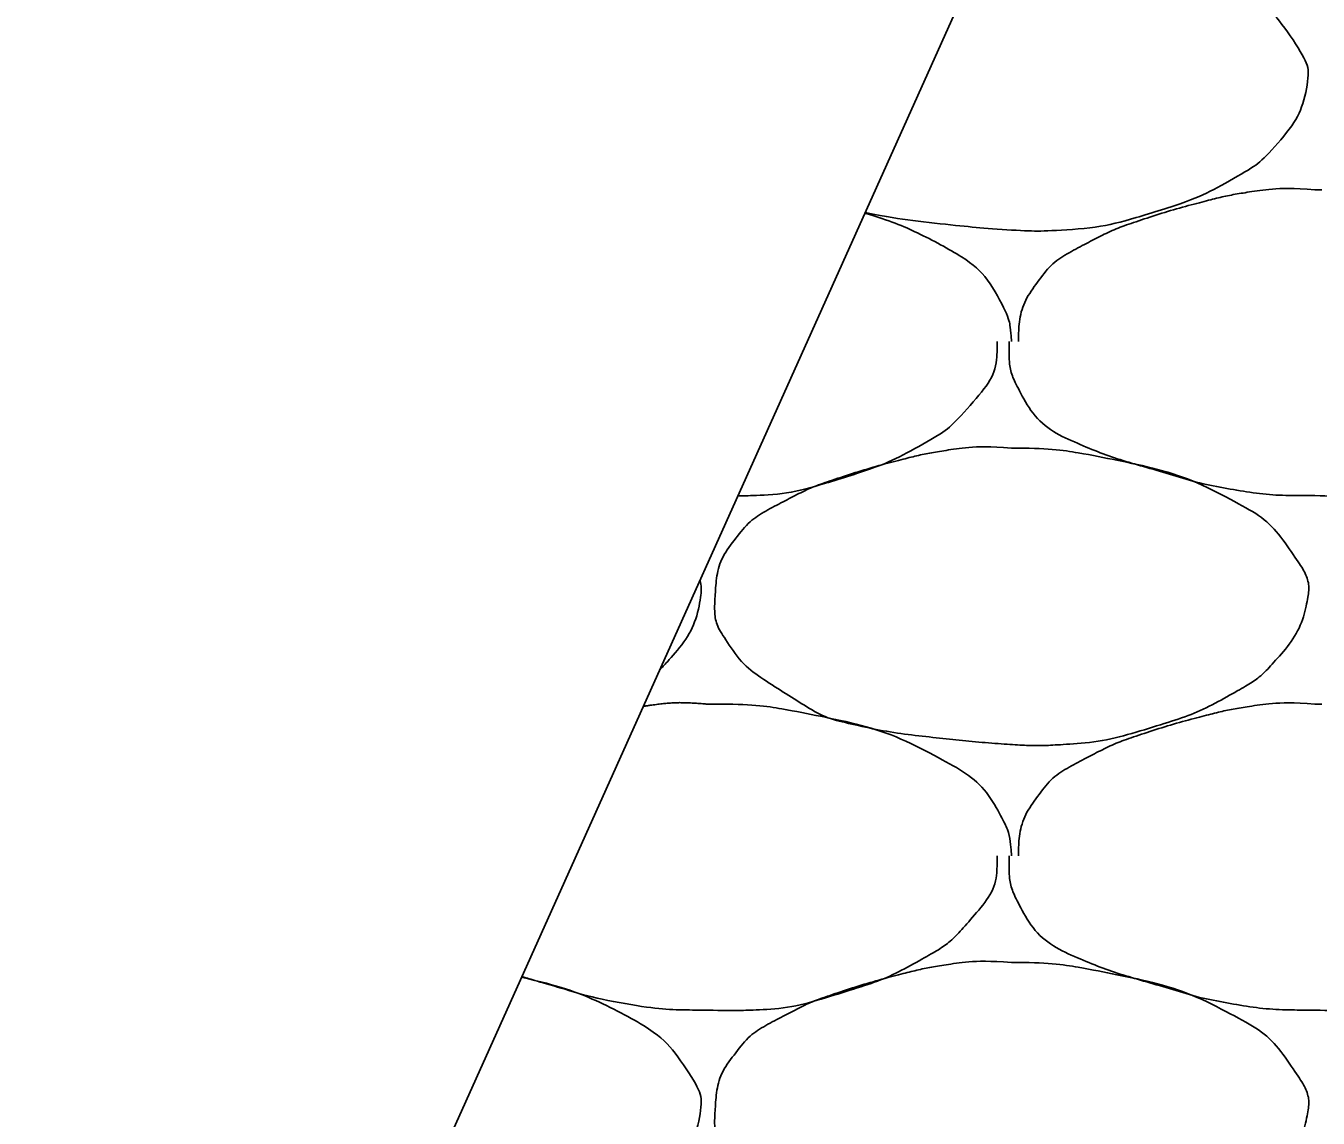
# Model space of a CAD drawing. Extents: x 1373719 to 1374161, y 379835 to 380167.
# Drawn here: x 1373983.114 to 1373984.096, y 379974.694 to 379975.524 of the extents above; entities that cross this region are included whole.
import ezdxf

# ---------------------------------------------------------------- set-up
doc = ezdxf.new("R2010")
doc.units = 0
doc.layers.add('Aggregate Base Course', color=7, linetype='Continuous')
doc.layers.add('SIGNATURE', color=7, linetype='Continuous')

msp = doc.modelspace()

# ---------------------------------------------------------------- linework, layer by layer
at = {"layer": 'Aggregate Base Course'}
for points, degree in [([(1373983.86262, 379975.59347), (1373983.88898, 379975.59383), (1373983.91544, 379975.58986), (1373983.97404, 379975.57789), (1373984.00373, 379975.56808), (1373984.05355, 379975.54139), (1373984.06719, 379975.52692), (1373984.08611, 379975.49852), (1373984.08917, 379975.4887), (1373984.08458, 379975.46317), (1373984.07577, 379975.44638), (1373984.05399, 379975.42205), (1373984.04566, 379975.41569), (1373984.01728, 379975.39956), (1373983.9994, 379975.39092), (1373983.95407, 379975.3766), (1373983.92855, 379975.37011), (1373983.88904, 379975.36765), (1373983.87578, 379975.36759), (1373983.84279, 379975.36979), (1373983.82301, 379975.3717), (1373983.78585, 379975.37577), (1373983.76867, 379975.37834), (1373983.75153, 379975.38182)], 3), ([(1373983.86802, 379975.28387), (1373983.86804, 379975.28447), (1373983.86801, 379975.28507), (1373983.86802, 379975.28567), (1373983.86835, 379975.30085), (1373983.87263, 379975.31542), (1373983.88242, 379975.32887), (1373983.89233, 379975.34249), (1373983.90459, 379975.35046), (1373983.91842, 379975.35767), (1373983.93026, 379975.36385), (1373983.9419, 379975.36964), (1373983.95442, 379975.37387), (1373983.9723, 379975.37991), (1373983.99015, 379975.38531), (1373984.00842, 379975.39007), (1373984.01974, 379975.39302), (1373984.03106, 379975.39546), (1373984.04262, 379975.39727), (1373984.05929, 379975.39988), (1373984.07632, 379975.40051), (1373984.09302, 379975.39907)], 3), ([(1373984.09302, 379975.39907), (1373984.09482, 379975.39897), (1373984.09662, 379975.39918), (1373984.09842, 379975.39907)], 2), ([(1373983.75134, 379975.38139), (1373983.77082, 379975.37547), (1373983.78968, 379975.36782), (1373983.82855, 379975.34699), (1373983.84446, 379975.33307), (1373983.86014, 379975.30389), (1373983.86189, 379975.29496), (1373983.86267, 379975.28507), (1373983.86274, 379975.28446), (1373983.86262, 379975.28387)], 3), ([(1373983.85182, 379975.28387), (1373983.85187, 379975.28207), (1373983.85188, 379975.28027), (1373983.85116, 379975.26022), (1373983.83958, 379975.24441), (1373983.81844, 379975.22068), (1373983.80986, 379975.21409), (1373983.78148, 379975.19796), (1373983.7636, 379975.18932), (1373983.71827, 379975.175), (1373983.69277, 379975.1679), (1373983.66257, 379975.16672), (1373983.65871, 379975.16661), (1373983.65485, 379975.16656)], 3), ([(1373984.09302, 379975.16687), (1373984.09062, 379975.16687), (1373984.08822, 379975.16687), (1373984.08582, 379975.16687), (1373984.06594, 379975.16687), (1373984.04614, 379975.16873), (1373984.02642, 379975.17227), (1373984.00539, 379975.17605), (1373983.98533, 379975.18247), (1373983.96488, 379975.18835), (1373983.94721, 379975.19342), (1373983.93014, 379975.19911), (1373983.91302, 379975.20647), (1373983.89397, 379975.21466), (1373983.8781, 379975.22846), (1373983.86802, 379975.24787), (1373983.86284, 379975.25785), (1373983.86082, 379975.26799), (1373983.86082, 379975.27847), (1373983.86082, 379975.28027), (1373983.86082, 379975.28207), (1373983.86082, 379975.28387)], 3), ([(1373984.31262, 379975.28387), (1373984.31267, 379975.28207), (1373984.31268, 379975.28027), (1373984.31262, 379975.27847), (1373984.31196, 379975.26022), (1373984.30038, 379975.24441), (1373984.28742, 379975.22987), (1373984.27924, 379975.22068), (1373984.27066, 379975.21409), (1373984.26042, 379975.20827), (1373984.24228, 379975.19796), (1373984.2244, 379975.18932), (1373984.20462, 379975.18307), (1373984.17907, 379975.175), (1373984.15357, 379975.1679), (1373984.12722, 379975.16687), (1373984.11582, 379975.16642), (1373984.10441, 379975.16636), (1373984.09302, 379975.16687)], 3), ([(1373983.86262, 379975.20287), (1373983.88898, 379975.20323), (1373983.91544, 379975.19926), (1373983.94182, 379975.19387), (1373983.97404, 379975.18729), (1373984.00373, 379975.17748), (1373984.03362, 379975.16147), (1373984.05355, 379975.15079), (1373984.06719, 379975.13632), (1373984.08042, 379975.11647), (1373984.08611, 379975.10792), (1373984.08917, 379975.0981), (1373984.08762, 379975.08947), (1373984.08458, 379975.07257), (1373984.07577, 379975.05578), (1373984.06242, 379975.04087), (1373984.05399, 379975.03145), (1373984.04566, 379975.02509), (1373984.03542, 379975.01927), (1373984.01728, 379975.00896), (1373983.9994, 379975.00032), (1373983.97962, 379974.99407), (1373983.95407, 379974.986), (1373983.92855, 379974.97951), (1373983.90222, 379974.97787), (1373983.88904, 379974.97705), (1373983.87578, 379974.97699), (1373983.86262, 379974.97787), (1373983.84279, 379974.97919), (1373983.82301, 379974.9811), (1373983.80322, 379974.98327), (1373983.78142, 379974.98566), (1373983.75992, 379974.98909), (1373983.73842, 379974.99407), (1373983.72077, 379974.99815), (1373983.70559, 379975.00759), (1373983.68982, 379975.01747), (1373983.67194, 379975.02867), (1373983.65742, 379975.03959), (1373983.64482, 379975.05887), (1373983.63834, 379975.06878), (1373983.63704, 379975.07939), (1373983.63762, 379975.08947), (1373983.63846, 379975.10407), (1373983.64153, 379975.11878), (1373983.65202, 379975.13267), (1373983.66264, 379975.14673), (1373983.67419, 379975.15426), (1373983.68802, 379975.16147), (1373983.69986, 379975.16765), (1373983.7115, 379975.17344), (1373983.72402, 379975.17767), (1373983.7419, 379975.18371), (1373983.75975, 379975.18911), (1373983.77802, 379975.19387), (1373983.78934, 379975.19682), (1373983.80066, 379975.19926), (1373983.81222, 379975.20107), (1373983.82889, 379975.20368), (1373983.84592, 379975.20431), (1373983.86262, 379975.20287)], 3), ([(1373983.62608, 379975.10248), (1373983.62725, 379975.09805), (1373983.62757, 379975.09362), (1373983.62378, 379975.07257), (1373983.61497, 379975.05578), (1373983.59962, 379975.03864), (1373983.59763, 379975.03658), (1373983.59561, 379975.03465)], 3), ([(1373983.58314, 379975.00687), (1373983.59939, 379975.00931), (1373983.61596, 379975.00987), (1373983.63222, 379975.00847)], 2), ([(1373983.63222, 379975.00847), (1373983.63402, 379975.00837), (1373983.63582, 379975.00858), (1373983.63762, 379975.00847)], 2), ([(1373983.63762, 379975.00847), (1373983.66398, 379975.00883), (1373983.69044, 379975.00486), (1373983.71682, 379974.99947), (1373983.74904, 379974.99289), (1373983.77873, 379974.98308), (1373983.80862, 379974.96707), (1373983.82855, 379974.95639), (1373983.84446, 379974.94247), (1373983.85542, 379974.92207), (1373983.86014, 379974.91329), (1373983.86189, 379974.90436), (1373983.86262, 379974.89507), (1373983.86267, 379974.89447), (1373983.86274, 379974.89386), (1373983.86262, 379974.89327)], 3), ([(1373983.86802, 379974.89327), (1373983.86804, 379974.89387), (1373983.86801, 379974.89447), (1373983.86802, 379974.89507), (1373983.86835, 379974.91025), (1373983.87263, 379974.92482), (1373983.88242, 379974.93827), (1373983.89233, 379974.95189), (1373983.90459, 379974.95986), (1373983.91842, 379974.96707), (1373983.93026, 379974.97325), (1373983.9419, 379974.97904), (1373983.95442, 379974.98327), (1373983.9723, 379974.98931), (1373983.99015, 379974.99471), (1373984.00842, 379974.99947), (1373984.01974, 379975.00242), (1373984.03106, 379975.00486), (1373984.04262, 379975.00667), (1373984.05929, 379975.00928), (1373984.07632, 379975.00991), (1373984.09302, 379975.00847)], 3), ([(1373984.09302, 379975.00847), (1373984.09482, 379975.00837), (1373984.09662, 379975.00858), (1373984.09842, 379975.00847)], 2), ([(1373983.85182, 379974.89327), (1373983.85187, 379974.89147), (1373983.85188, 379974.88967), (1373983.85182, 379974.88787), (1373983.85116, 379974.86962), (1373983.83958, 379974.85381), (1373983.82662, 379974.83927), (1373983.81844, 379974.83008), (1373983.80986, 379974.82349), (1373983.79962, 379974.81767), (1373983.78148, 379974.80736), (1373983.7636, 379974.79872), (1373983.74382, 379974.79247), (1373983.71827, 379974.7844), (1373983.69277, 379974.7773), (1373983.66642, 379974.77627), (1373983.65502, 379974.77582), (1373983.64361, 379974.77576), (1373983.63222, 379974.77627)], 3), ([(1373984.09302, 379974.77627), (1373984.09062, 379974.77627), (1373984.08822, 379974.77627), (1373984.08582, 379974.77627), (1373984.06594, 379974.77627), (1373984.04614, 379974.77813), (1373984.02642, 379974.78167), (1373984.00539, 379974.78545), (1373983.98533, 379974.79187), (1373983.96488, 379974.79775), (1373983.94721, 379974.80282), (1373983.93014, 379974.80851), (1373983.91302, 379974.81587), (1373983.89397, 379974.82406), (1373983.8781, 379974.83786), (1373983.86802, 379974.85727), (1373983.86284, 379974.86725), (1373983.86082, 379974.87739), (1373983.86082, 379974.88787), (1373983.86082, 379974.88967), (1373983.86082, 379974.89147), (1373983.86082, 379974.89327)], 3), ([(1373984.31262, 379974.89327), (1373984.31267, 379974.89147), (1373984.31268, 379974.88967), (1373984.31262, 379974.88787), (1373984.31196, 379974.86962), (1373984.30038, 379974.85381), (1373984.28742, 379974.83927), (1373984.27924, 379974.83008), (1373984.27066, 379974.82349), (1373984.26042, 379974.81767), (1373984.24228, 379974.80736), (1373984.2244, 379974.79872), (1373984.20462, 379974.79247), (1373984.17907, 379974.7844), (1373984.15357, 379974.7773), (1373984.12722, 379974.77627), (1373984.11582, 379974.77582), (1373984.10441, 379974.77576), (1373984.09302, 379974.77627)], 3), ([(1373983.86262, 379974.81227), (1373983.88898, 379974.81263), (1373983.91544, 379974.80866), (1373983.94182, 379974.80327), (1373983.97404, 379974.79669), (1373984.00373, 379974.78688), (1373984.03362, 379974.77087), (1373984.05355, 379974.76019), (1373984.06719, 379974.74572), (1373984.08042, 379974.72587), (1373984.08611, 379974.71732), (1373984.08917, 379974.7075), (1373984.08762, 379974.69887), (1373984.08458, 379974.68197), (1373984.07577, 379974.66518), (1373984.06242, 379974.65027), (1373984.05399, 379974.64085), (1373984.04566, 379974.63449), (1373984.03542, 379974.62867), (1373984.01728, 379974.61836), (1373983.9994, 379974.60972), (1373983.97962, 379974.60347), (1373983.95407, 379974.5954), (1373983.92855, 379974.58891), (1373983.90222, 379974.58727), (1373983.88904, 379974.58645), (1373983.87578, 379974.58639), (1373983.86262, 379974.58727), (1373983.84279, 379974.58859), (1373983.82301, 379974.5905), (1373983.80322, 379974.59267), (1373983.78142, 379974.59506), (1373983.75992, 379974.59849), (1373983.73842, 379974.60347), (1373983.72077, 379974.60755), (1373983.70559, 379974.61699), (1373983.68982, 379974.62687), (1373983.67194, 379974.63807), (1373983.65742, 379974.64899), (1373983.64482, 379974.66827), (1373983.63834, 379974.67818), (1373983.63704, 379974.68879), (1373983.63762, 379974.69887), (1373983.63846, 379974.71347), (1373983.64153, 379974.72818), (1373983.65202, 379974.74207), (1373983.66264, 379974.75613), (1373983.67419, 379974.76366), (1373983.68802, 379974.77087), (1373983.69986, 379974.77705), (1373983.7115, 379974.78284), (1373983.72402, 379974.78707), (1373983.7419, 379974.79311), (1373983.75975, 379974.79851), (1373983.77802, 379974.80327), (1373983.78934, 379974.80622), (1373983.80066, 379974.80866), (1373983.81222, 379974.81047), (1373983.82889, 379974.81308), (1373983.84592, 379974.81371), (1373983.86262, 379974.81227)], 3), ([(1373983.49075, 379974.80116), (1373983.51927, 379974.79464), (1373983.54596, 379974.78526), (1373983.59275, 379974.76019), (1373983.60639, 379974.74572), (1373983.62531, 379974.71732), (1373983.62837, 379974.7075), (1373983.62378, 379974.68197), (1373983.61497, 379974.66518), (1373983.59319, 379974.64085), (1373983.58486, 379974.63449), (1373983.55648, 379974.61836), (1373983.5386, 379974.60972), (1373983.49327, 379974.5954), (1373983.46775, 379974.58891), (1373983.42824, 379974.58645), (1373983.41498, 379974.58639), (1373983.39951, 379974.58742), (1373983.39721, 379974.58758), (1373983.39491, 379974.58775)], 3), ([(1373983.63222, 379974.77627), (1373983.62982, 379974.77627), (1373983.62742, 379974.77627), (1373983.60514, 379974.77627), (1373983.58534, 379974.77813), (1373983.54459, 379974.78545), (1373983.52453, 379974.79187), (1373983.49968, 379974.79901), (1373983.49531, 379974.80031), (1373983.49098, 379974.80167)], 3)]:
    msp.add_open_spline(points, degree=degree, dxfattribs=at)
at = {"layer": 'SIGNATURE'}
msp.add_lwpolyline([(1373983.95481, 379975.83445), (1373984.85481, 379975.79845), (1373984.46923, 379976.18404), (1373984.85481, 379976.16861), (1373987.01963, 379975.44701), (1373992.0048, 379973.78529), (1373983.11437, 379973.9631), (1373983.95481, 379975.83445)], dxfattribs=at)

doc.saveas('drawing.dxf')
